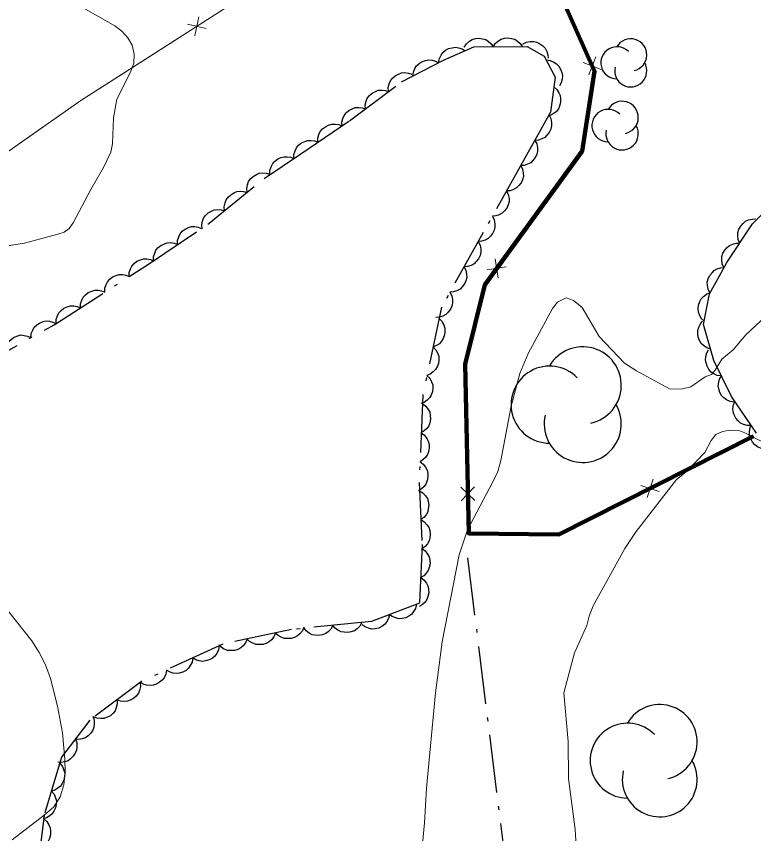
# Model space of a CAD drawing. Extents: x 356765 to 358572, y 5103174 to 5104650.
# Drawn here: x 357465.54 to 357503.7, y 5103816.2 to 5103858.51 of the extents above; entities that cross this region are included whole.
import ezdxf

# ---------------------------------------------------------------- set-up
doc = ezdxf.new("R2010")
doc.units = 0
doc.header["$LTSCALE"] = 0.6
doc.linetypes.add('DOT_DASHED', pattern=[7.7, 5, -1.2, 0.3, -1.2])
for name, color, linetype, lineweight in [('2', 7, 'Continuous', 13), ('37', 7, 'Continuous', 13), ('41', 7, 'DOT_DASHED', 25), ('44', 7, 'Continuous', 25)]:
    doc.layers.add(name, color=color, linetype=linetype, lineweight=lineweight)

msp = doc.modelspace()

# ---------------------------------------------------------------- linework, layer by layer
at = {"layer": '2'}
for points in [[(357468.88, 5103859.01), (357470.64, 5103858.01), (357470.99, 5103857.74), (357471.3, 5103857.4), (357471.53, 5103857.01), (357471.64, 5103856.55), (357471.61, 5103856.08), (357471.45, 5103855.61), (357470.73, 5103854.21), (357470.56, 5103853.25), (357470.52, 5103851.91), (357470.43, 5103851.48), (357470.05, 5103850.68), (357469.39, 5103849.55), (357468.48, 5103847.82), (357468.27, 5103847.53), (357468.01, 5103847.34), (357467.68, 5103847.23), (357465.96, 5103846.76), (357463.72, 5103846.41)], [(357504.32, 5103842.97), (357503.29, 5103842.01), (357502.64, 5103841.25), (357502.05, 5103840.76), (357501.71, 5103840.19), (357501.51, 5103839.97), (357501.19, 5103839.84), (357500.44, 5103839.32), (357499.95, 5103839.2), (357499.35, 5103839.23), (357497.64, 5103840.15), (357497.01, 5103840.55), (357495.7, 5103841.93), (357494.82, 5103843.43), (357494.38, 5103843.79), (357493.99, 5103843.94), (357493.55, 5103843.71), (357493.29, 5103843.38), (357492.03, 5103841.05), (357491.59, 5103840.01), (357491.14, 5103838.32), (357490.61, 5103835.51), (357490.45, 5103834.94), (357490.19, 5103834.37), (357488.89, 5103831.93), (357488.45, 5103830.63), (357487.58, 5103826.12), (357487.23, 5103823.49), (357486.76, 5103818.55), (357486.67, 5103816.75), (357485.96, 5103809.36)], [(357494.51, 5103815.59), (357494.46, 5103816.41), (357494.12, 5103819.05), (357494.1, 5103820.97), (357493.88, 5103823.49), (357494.42, 5103825.55), (357495.06, 5103826.98), (357495.18, 5103827.46), (357495.39, 5103827.99), (357497.03, 5103830.96), (357497.61, 5103831.84), (357499.71, 5103834.53), (357500.21, 5103834.93), (357501.17, 5103835.92), (357501.5, 5103836.55), (357501.75, 5103836.86), (357502.08, 5103837.01), (357502.48, 5103837.08), (357502.98, 5103837.04), (357503.24, 5103836.95), (357505.55, 5103835.76)], [(357464.82, 5103828.09), (357466.34, 5103826.17), (357466.72, 5103825.57), (357467.05, 5103824.93), (357467.31, 5103824.23), (357467.67, 5103822.8), (357467.93, 5103821.42), (357468.05, 5103820.05), (357468.06, 5103819.38), (357467.99, 5103818.72), (357467.81, 5103818.11), (357467.48, 5103817.59), (357466.98, 5103817.15), (357465.31, 5103815.87)]]:
    msp.add_lwpolyline(points, dxfattribs=at)
at = {"layer": '37'}
for p, q in [((357494.94, 5103856.85), (357492.9, 5103861.42)), ((357474.98, 5103858.48), (357474.77, 5103857.5)), ((357474.39, 5103858.1), (357475.36, 5103857.88)), ((357474.03, 5103857.45), (357469.82, 5103854.75)), ((357495.81, 5103855.76), (357494.88, 5103856.12)), ((357495.53, 5103856.41), (357495.17, 5103855.47)), ((357490.99, 5103846.27), (357493.94, 5103850.31)), ((357490.48, 5103844.96), (357490.32, 5103845.95)), ((357490.89, 5103845.54), (357489.9, 5103845.38)), ((357488.88, 5103834.79), (357488.78, 5103839.79)), ((357503.69, 5103836.77), (357499.23, 5103834.52)), ((357498.49, 5103834.54), (357498.18, 5103833.59)), ((357489.27, 5103833.44), (357488.54, 5103834.13)), ((357489.25, 5103834.15), (357488.56, 5103833.43)), ((357497.86, 5103834.22), (357498.81, 5103833.91))]:
    msp.add_line(p, q, dxfattribs=at)
at = {"layer": '37', "lineweight": 158}
msp.add_lwpolyline([(357503.69, 5103836.77), (357493.61, 5103831.68), (357488.95, 5103831.74), (357488.76, 5103840.5), (357489.78, 5103844.61), (357494.83, 5103851.53), (357495.47, 5103855.66), (357490.22, 5103867.44), (357490.05, 5103867.67), (357482.98, 5103876.97), (357475.8, 5103886.51), (357471.64, 5103891.84)], dxfattribs=at)
at = {"layer": '37'}
for points in [[(357490.05, 5103867.67), (357487.25, 5103865.91), (357468.88, 5103854.15), (357465.17, 5103851.55), (357442.27, 5103836.44)], [(357469.82, 5103854.75), (357468.88, 5103854.15), (357465.7, 5103851.92)], [(357493.94, 5103850.31), (357494.83, 5103851.53), (357495.36, 5103854.97)], [(357488.78, 5103839.79), (357488.76, 5103840.5), (357489.78, 5103844.61), (357489.81, 5103844.65)], [(357497.44, 5103833.61), (357493.61, 5103831.68), (357492.9, 5103831.69)], [(357492.9, 5103831.69), (357488.95, 5103831.74), (357488.93, 5103832.79)]]:
    msp.add_lwpolyline(points, dxfattribs=at)
at = {"layer": '41'}
msp.add_lwpolyline([(357500.4, 5103746.71), (357501.02, 5103751.09), (357500.85, 5103758.26), (357499.21, 5103771.43), (357492.68, 5103799.99), (357488.85, 5103830.94)], dxfattribs=at)
at = {"layer": '44'}
for points in [[(357488.72, 5103856.91), (357488.83, 5103857.09), (357488.99, 5103857.22), (357489.13, 5103857.31), (357489.3, 5103857.35), (357489.48, 5103857.37), (357489.67, 5103857.34), (357489.83, 5103857.3), (357489.98, 5103857.2), (357490.12, 5103857.08), (357490.22, 5103856.93)], [(357490.22, 5103856.93), (357490.33, 5103857.11), (357490.49, 5103857.23), (357490.63, 5103857.32), (357490.8, 5103857.37), (357490.98, 5103857.39), (357491.17, 5103857.36), (357491.33, 5103857.32), (357491.48, 5103857.22), (357491.62, 5103857.1), (357491.72, 5103856.95)], [(357487.39, 5103856.11), (357487.43, 5103856.32), (357487.52, 5103856.5), (357487.61, 5103856.64), (357487.75, 5103856.75), (357487.91, 5103856.84), (357488.1, 5103856.88), (357488.26, 5103856.91), (357488.43, 5103856.88), (357488.61, 5103856.82), (357488.76, 5103856.72)], [(357491.75, 5103857.07), (357491.94, 5103857.17), (357492.14, 5103857.2), (357492.3, 5103857.21), (357492.47, 5103857.16), (357492.64, 5103857.09), (357492.79, 5103856.97), (357492.91, 5103856.85), (357492.99, 5103856.69), (357493.04, 5103856.52), (357493.06, 5103856.34)], [(357486.06, 5103855.41), (357486.09, 5103855.62), (357486.17, 5103855.81), (357486.25, 5103855.95), (357486.39, 5103856.07), (357486.54, 5103856.16), (357486.72, 5103856.22), (357486.88, 5103856.25), (357487.06, 5103856.24), (357487.24, 5103856.19), (357487.4, 5103856.1)], [(357492.96, 5103856.25), (357493.17, 5103856.22), (357493.36, 5103856.14), (357493.5, 5103856.05), (357493.62, 5103855.92), (357493.71, 5103855.77), (357493.77, 5103855.59), (357493.8, 5103855.43), (357493.79, 5103855.25), (357493.74, 5103855.07), (357493.65, 5103854.91)], [(357484.8, 5103854.61), (357484.79, 5103854.82), (357484.84, 5103855.02), (357484.9, 5103855.17), (357485.01, 5103855.31), (357485.15, 5103855.43), (357485.32, 5103855.52), (357485.47, 5103855.58), (357485.65, 5103855.59), (357485.83, 5103855.57), (357486, 5103855.51)], [(357493.36, 5103854.86), (357493.51, 5103854.72), (357493.62, 5103854.55), (357493.69, 5103854.4), (357493.71, 5103854.23), (357493.71, 5103854.04), (357493.65, 5103853.86), (357493.59, 5103853.71), (357493.47, 5103853.57), (357493.33, 5103853.46), (357493.17, 5103853.37)], [(357483.6, 5103853.71), (357483.59, 5103853.92), (357483.64, 5103854.12), (357483.7, 5103854.27), (357483.81, 5103854.41), (357483.95, 5103854.53), (357484.12, 5103854.62), (357484.27, 5103854.68), (357484.45, 5103854.69), (357484.63, 5103854.67), (357484.8, 5103854.61)], [(357482.4, 5103852.81), (357482.39, 5103853.02), (357482.44, 5103853.22), (357482.5, 5103853.37), (357482.61, 5103853.51), (357482.75, 5103853.63), (357482.92, 5103853.72), (357483.07, 5103853.78), (357483.24, 5103853.79), (357483.43, 5103853.77), (357483.6, 5103853.71)], [(357493.11, 5103853.39), (357493.2, 5103853.21), (357493.24, 5103853.01), (357493.24, 5103852.84), (357493.2, 5103852.67), (357493.12, 5103852.5), (357493, 5103852.35), (357492.89, 5103852.24), (357492.73, 5103852.16), (357492.56, 5103852.1), (357492.38, 5103852.08)], [(357481.14, 5103851.99), (357481.14, 5103852.2), (357481.2, 5103852.39), (357481.27, 5103852.54), (357481.39, 5103852.68), (357481.53, 5103852.79), (357481.7, 5103852.87), (357481.86, 5103852.92), (357482.03, 5103852.93), (357482.22, 5103852.9), (357482.39, 5103852.83)], [(357479.9, 5103851.15), (357479.9, 5103851.36), (357479.96, 5103851.55), (357480.03, 5103851.7), (357480.14, 5103851.83), (357480.29, 5103851.95), (357480.46, 5103852.03), (357480.62, 5103852.08), (357480.79, 5103852.08), (357480.98, 5103852.06), (357481.14, 5103851.99)], [(357492.38, 5103852.08), (357492.47, 5103851.9), (357492.51, 5103851.7), (357492.51, 5103851.53), (357492.47, 5103851.36), (357492.39, 5103851.19), (357492.27, 5103851.04), (357492.16, 5103850.93), (357492, 5103850.85), (357491.82, 5103850.79), (357491.64, 5103850.78)], [(357478.66, 5103850.31), (357478.66, 5103850.52), (357478.72, 5103850.71), (357478.79, 5103850.86), (357478.9, 5103850.99), (357479.05, 5103851.11), (357479.22, 5103851.19), (357479.38, 5103851.24), (357479.55, 5103851.24), (357479.74, 5103851.21), (357479.9, 5103851.15)], [(357491.64, 5103850.78), (357491.74, 5103850.59), (357491.77, 5103850.39), (357491.78, 5103850.22), (357491.73, 5103850.05), (357491.66, 5103849.88), (357491.54, 5103849.74), (357491.42, 5103849.62), (357491.27, 5103849.54), (357491.09, 5103849.48), (357490.91, 5103849.47)], [(357477.48, 5103849.39), (357477.46, 5103849.59), (357477.5, 5103849.79), (357477.56, 5103849.95), (357477.66, 5103850.09), (357477.79, 5103850.22), (357477.96, 5103850.31), (357478.11, 5103850.38), (357478.29, 5103850.4), (357478.47, 5103850.38), (357478.64, 5103850.33)], [(357476.31, 5103848.44), (357476.29, 5103848.65), (357476.34, 5103848.85), (357476.39, 5103849), (357476.5, 5103849.15), (357476.63, 5103849.27), (357476.79, 5103849.37), (357476.94, 5103849.43), (357477.12, 5103849.45), (357477.3, 5103849.44), (357477.48, 5103849.39)], [(357490.91, 5103849.47), (357491, 5103849.28), (357491.04, 5103849.08), (357491.04, 5103848.92), (357491, 5103848.74), (357490.92, 5103848.58), (357490.8, 5103848.43), (357490.69, 5103848.31), (357490.53, 5103848.23), (357490.36, 5103848.17), (357490.18, 5103848.16)], [(357475.15, 5103847.5), (357475.13, 5103847.71), (357475.17, 5103847.9), (357475.23, 5103848.06), (357475.33, 5103848.2), (357475.46, 5103848.33), (357475.63, 5103848.42), (357475.78, 5103848.49), (357475.95, 5103848.51), (357476.14, 5103848.49), (357476.31, 5103848.44)], [(357490.18, 5103848.16), (357490.27, 5103847.97), (357490.3, 5103847.77), (357490.31, 5103847.61), (357490.27, 5103847.44), (357490.19, 5103847.27), (357490.07, 5103847.12), (357489.95, 5103847), (357489.8, 5103846.92), (357489.62, 5103846.87), (357489.44, 5103846.85)], [(357502.98, 5103846.76), (357502.9, 5103846.96), (357502.88, 5103847.16), (357502.88, 5103847.32), (357502.94, 5103847.49), (357503.03, 5103847.65), (357503.16, 5103847.79), (357503.28, 5103847.9), (357503.44, 5103847.97), (357503.62, 5103848.01), (357503.8, 5103848.02)], [(357473.88, 5103846.69), (357473.88, 5103846.9), (357473.94, 5103847.09), (357474.01, 5103847.24), (357474.12, 5103847.38), (357474.27, 5103847.49), (357474.44, 5103847.57), (357474.6, 5103847.62), (357474.77, 5103847.63), (357474.95, 5103847.6), (357475.12, 5103847.53)], [(357472.64, 5103845.85), (357472.64, 5103846.06), (357472.7, 5103846.25), (357472.76, 5103846.4), (357472.88, 5103846.54), (357473.02, 5103846.65), (357473.2, 5103846.73), (357473.35, 5103846.78), (357473.53, 5103846.79), (357473.71, 5103846.76), (357473.88, 5103846.69)], [(357489.44, 5103846.85), (357489.54, 5103846.66), (357489.57, 5103846.46), (357489.58, 5103846.3), (357489.54, 5103846.13), (357489.46, 5103845.96), (357489.34, 5103845.81), (357489.23, 5103845.69), (357489.07, 5103845.61), (357488.89, 5103845.56), (357488.71, 5103845.54)], [(357502.15, 5103845.51), (357502.07, 5103845.7), (357502.05, 5103845.91), (357502.06, 5103846.07), (357502.11, 5103846.24), (357502.2, 5103846.4), (357502.33, 5103846.54), (357502.45, 5103846.65), (357502.62, 5103846.72), (357502.8, 5103846.76), (357502.98, 5103846.76)], [(357471.38, 5103845.03), (357471.38, 5103845.24), (357471.45, 5103845.44), (357471.52, 5103845.58), (357471.64, 5103845.71), (357471.78, 5103845.83), (357471.96, 5103845.9), (357472.12, 5103845.95), (357472.29, 5103845.95), (357472.48, 5103845.91), (357472.64, 5103845.84)], [(357488.71, 5103845.54), (357488.81, 5103845.35), (357488.84, 5103845.15), (357488.85, 5103844.99), (357488.81, 5103844.82), (357488.73, 5103844.65), (357488.61, 5103844.5), (357488.5, 5103844.38), (357488.34, 5103844.3), (357488.16, 5103844.25), (357487.98, 5103844.23)], [(357501.44, 5103844.19), (357501.34, 5103844.38), (357501.31, 5103844.58), (357501.3, 5103844.74), (357501.35, 5103844.91), (357501.42, 5103845.08), (357501.55, 5103845.23), (357501.66, 5103845.35), (357501.82, 5103845.43), (357501.99, 5103845.48), (357502.17, 5103845.5)], [(357470.12, 5103844.22), (357470.12, 5103844.43), (357470.18, 5103844.63), (357470.26, 5103844.77), (357470.38, 5103844.9), (357470.52, 5103845.02), (357470.7, 5103845.09), (357470.85, 5103845.14), (357471.03, 5103845.14), (357471.21, 5103845.1), (357471.38, 5103845.03)], [(357468.85, 5103843.41), (357468.86, 5103843.62), (357468.92, 5103843.82), (357468.99, 5103843.96), (357469.11, 5103844.09), (357469.26, 5103844.21), (357469.44, 5103844.28), (357469.59, 5103844.33), (357469.77, 5103844.33), (357469.95, 5103844.3), (357470.12, 5103844.22)], [(357487.98, 5103844.23), (357488.08, 5103844.04), (357488.11, 5103843.84), (357488.12, 5103843.68), (357488.08, 5103843.51), (357488, 5103843.34), (357487.88, 5103843.19), (357487.77, 5103843.07), (357487.61, 5103842.99), (357487.43, 5103842.93), (357487.25, 5103842.92)], [(357501.14, 5103842.72), (357500.99, 5103842.87), (357500.9, 5103843.05), (357500.84, 5103843.2), (357500.83, 5103843.38), (357500.85, 5103843.56), (357500.91, 5103843.74), (357500.98, 5103843.89), (357501.11, 5103844.01), (357501.26, 5103844.12), (357501.42, 5103844.2)], [(357467.59, 5103842.6), (357467.6, 5103842.81), (357467.66, 5103843.01), (357467.73, 5103843.15), (357467.85, 5103843.28), (357468, 5103843.4), (357468.17, 5103843.47), (357468.33, 5103843.52), (357468.51, 5103843.52), (357468.69, 5103843.49), (357468.85, 5103843.41)], [(357466.28, 5103841.87), (357466.3, 5103842.08), (357466.38, 5103842.26), (357466.46, 5103842.41), (357466.59, 5103842.53), (357466.74, 5103842.63), (357466.92, 5103842.7), (357467.08, 5103842.74), (357467.25, 5103842.72), (357467.43, 5103842.68), (357467.59, 5103842.6)], [(357487.42, 5103842.86), (357487.57, 5103842.71), (357487.66, 5103842.52), (357487.71, 5103842.37), (357487.72, 5103842.19), (357487.7, 5103842.01), (357487.63, 5103841.83), (357487.55, 5103841.69), (357487.43, 5103841.56), (357487.28, 5103841.46), (357487.11, 5103841.39)], [(357501.47, 5103841.28), (357501.27, 5103841.34), (357501.11, 5103841.46), (357500.99, 5103841.57), (357500.9, 5103841.72), (357500.83, 5103841.89), (357500.81, 5103842.08), (357500.81, 5103842.25), (357500.86, 5103842.42), (357500.95, 5103842.58), (357501.06, 5103842.72)], [(357464.97, 5103841.14), (357464.99, 5103841.35), (357465.07, 5103841.53), (357465.15, 5103841.68), (357465.28, 5103841.8), (357465.43, 5103841.9), (357465.61, 5103841.97), (357465.77, 5103842.01), (357465.94, 5103841.99), (357466.12, 5103841.95), (357466.28, 5103841.87)], [(357487.11, 5103841.39), (357487.25, 5103841.24), (357487.35, 5103841.06), (357487.4, 5103840.9), (357487.41, 5103840.73), (357487.39, 5103840.54), (357487.31, 5103840.36), (357487.24, 5103840.22), (357487.11, 5103840.1), (357486.96, 5103839.99), (357486.79, 5103839.92)], [(357502.03, 5103839.89), (357501.82, 5103839.92), (357501.64, 5103840), (357501.5, 5103840.09), (357501.38, 5103840.23), (357501.29, 5103840.39), (357501.24, 5103840.57), (357501.21, 5103840.73), (357501.23, 5103840.9), (357501.28, 5103841.08), (357501.37, 5103841.24)], [(357486.79, 5103839.92), (357486.94, 5103839.77), (357487.03, 5103839.59), (357487.09, 5103839.43), (357487.09, 5103839.26), (357487.07, 5103839.08), (357487, 5103838.9), (357486.92, 5103838.75), (357486.8, 5103838.63), (357486.65, 5103838.52), (357486.48, 5103838.46)], [(357502.69, 5103838.54), (357502.48, 5103838.57), (357502.3, 5103838.66), (357502.16, 5103838.75), (357502.04, 5103838.88), (357501.95, 5103839.04), (357501.89, 5103839.22), (357501.86, 5103839.38), (357501.89, 5103839.56), (357501.94, 5103839.73), (357502.03, 5103839.89)], [(357486.56, 5103838.45), (357486.73, 5103838.32), (357486.85, 5103838.16), (357486.93, 5103838.01), (357486.96, 5103837.84), (357486.97, 5103837.66), (357486.93, 5103837.47), (357486.88, 5103837.31), (357486.78, 5103837.17), (357486.65, 5103837.04), (357486.49, 5103836.95)], [(357503.58, 5103837.33), (357503.37, 5103837.33), (357503.17, 5103837.38), (357503.02, 5103837.45), (357502.89, 5103837.57), (357502.77, 5103837.71), (357502.69, 5103837.88), (357502.64, 5103838.04), (357502.63, 5103838.21), (357502.66, 5103838.4), (357502.73, 5103838.56)], [(357486.49, 5103836.95), (357486.66, 5103836.82), (357486.78, 5103836.66), (357486.86, 5103836.51), (357486.9, 5103836.34), (357486.91, 5103836.16), (357486.87, 5103835.97), (357486.82, 5103835.82), (357486.71, 5103835.67), (357486.58, 5103835.54), (357486.43, 5103835.45)], [(357504.45, 5103836.11), (357504.25, 5103836.1), (357504.05, 5103836.15), (357503.9, 5103836.22), (357503.76, 5103836.33), (357503.64, 5103836.47), (357503.55, 5103836.64), (357503.49, 5103836.79), (357503.48, 5103836.96), (357503.5, 5103837.15), (357503.56, 5103837.32)], [(357486.43, 5103835.45), (357486.6, 5103835.32), (357486.72, 5103835.16), (357486.8, 5103835.02), (357486.83, 5103834.84), (357486.84, 5103834.66), (357486.8, 5103834.47), (357486.75, 5103834.32), (357486.65, 5103834.17), (357486.51, 5103834.04), (357486.36, 5103833.95)], [(357486.4, 5103833.95), (357486.58, 5103833.84), (357486.72, 5103833.69), (357486.81, 5103833.55), (357486.86, 5103833.39), (357486.89, 5103833.2), (357486.86, 5103833.01), (357486.83, 5103832.85), (357486.74, 5103832.7), (357486.62, 5103832.56), (357486.48, 5103832.45)], [(357486.48, 5103832.45), (357486.65, 5103832.34), (357486.79, 5103832.19), (357486.88, 5103832.06), (357486.94, 5103831.89), (357486.96, 5103831.7), (357486.94, 5103831.51), (357486.9, 5103831.36), (357486.81, 5103831.2), (357486.69, 5103831.06), (357486.55, 5103830.95)], [(357486.53, 5103830.95), (357486.7, 5103830.83), (357486.82, 5103830.67), (357486.9, 5103830.52), (357486.94, 5103830.35), (357486.95, 5103830.16), (357486.91, 5103829.98), (357486.85, 5103829.82), (357486.75, 5103829.68), (357486.62, 5103829.55), (357486.47, 5103829.45)], [(357486.47, 5103829.45), (357486.63, 5103829.33), (357486.76, 5103829.17), (357486.84, 5103829.02), (357486.87, 5103828.85), (357486.88, 5103828.67), (357486.84, 5103828.48), (357486.79, 5103828.32), (357486.69, 5103828.18), (357486.56, 5103828.05), (357486.4, 5103827.96)], [(357486.25, 5103828.07), (357486.2, 5103827.86), (357486.1, 5103827.69), (357486, 5103827.56), (357485.85, 5103827.46), (357485.69, 5103827.37), (357485.5, 5103827.34), (357485.34, 5103827.32), (357485.17, 5103827.36), (357484.99, 5103827.43), (357484.85, 5103827.53)], [(357484.85, 5103827.53), (357484.8, 5103827.33), (357484.7, 5103827.15), (357484.6, 5103827.02), (357484.45, 5103826.92), (357484.29, 5103826.84), (357484.1, 5103826.8), (357483.94, 5103826.79), (357483.76, 5103826.83), (357483.59, 5103826.9), (357483.44, 5103827)], [(357480.42, 5103826.89), (357480.34, 5103826.7), (357480.21, 5103826.54), (357480.09, 5103826.43), (357479.93, 5103826.35), (357479.76, 5103826.3), (357479.57, 5103826.29), (357479.4, 5103826.3), (357479.24, 5103826.36), (357479.08, 5103826.46), (357478.95, 5103826.58)], [(357481.92, 5103826.98), (357481.82, 5103826.79), (357481.68, 5103826.65), (357481.55, 5103826.55), (357481.38, 5103826.49), (357481.2, 5103826.45), (357481.01, 5103826.47), (357480.85, 5103826.49), (357480.69, 5103826.58), (357480.54, 5103826.69), (357480.43, 5103826.83)], [(357483.41, 5103827.13), (357483.31, 5103826.94), (357483.17, 5103826.8), (357483.04, 5103826.7), (357482.87, 5103826.64), (357482.69, 5103826.61), (357482.5, 5103826.62), (357482.34, 5103826.65), (357482.18, 5103826.73), (357482.04, 5103826.84), (357481.92, 5103826.98)], [(357478.95, 5103826.58), (357478.87, 5103826.39), (357478.74, 5103826.23), (357478.62, 5103826.12), (357478.47, 5103826.04), (357478.29, 5103825.99), (357478.1, 5103825.98), (357477.94, 5103825.99), (357477.77, 5103826.05), (357477.61, 5103826.15), (357477.48, 5103826.27)], [(357477.48, 5103826.27), (357477.4, 5103826.08), (357477.28, 5103825.92), (357477.16, 5103825.81), (357477, 5103825.73), (357476.82, 5103825.68), (357476.63, 5103825.67), (357476.47, 5103825.68), (357476.3, 5103825.74), (357476.15, 5103825.84), (357476.02, 5103825.96)], [(357476.03, 5103825.92), (357476, 5103825.71), (357475.91, 5103825.53), (357475.81, 5103825.39), (357475.68, 5103825.28), (357475.52, 5103825.19), (357475.33, 5103825.14), (357475.17, 5103825.11), (357475, 5103825.14), (357474.82, 5103825.2), (357474.67, 5103825.29)], [(357474.67, 5103825.29), (357474.63, 5103825.08), (357474.54, 5103824.9), (357474.45, 5103824.76), (357474.32, 5103824.65), (357474.16, 5103824.56), (357473.97, 5103824.51), (357473.81, 5103824.49), (357473.64, 5103824.51), (357473.46, 5103824.57), (357473.31, 5103824.66)], [(357473.31, 5103824.66), (357473.27, 5103824.46), (357473.18, 5103824.27), (357473.09, 5103824.14), (357472.95, 5103824.03), (357472.79, 5103823.93), (357472.61, 5103823.88), (357472.45, 5103823.86), (357472.27, 5103823.88), (357472.1, 5103823.94), (357471.94, 5103824.03)], [(357471.95, 5103824.02), (357471.96, 5103823.81), (357471.91, 5103823.61), (357471.85, 5103823.46), (357471.74, 5103823.32), (357471.6, 5103823.2), (357471.43, 5103823.11), (357471.28, 5103823.05), (357471.11, 5103823.04), (357470.92, 5103823.06), (357470.75, 5103823.12)], [(357470.75, 5103823.12), (357470.76, 5103822.91), (357470.71, 5103822.72), (357470.65, 5103822.56), (357470.54, 5103822.43), (357470.4, 5103822.3), (357470.23, 5103822.22), (357470.08, 5103822.16), (357469.9, 5103822.15), (357469.72, 5103822.17), (357469.55, 5103822.23)], [(357469.5, 5103822.28), (357469.56, 5103822.08), (357469.57, 5103821.88), (357469.55, 5103821.71), (357469.49, 5103821.55), (357469.39, 5103821.39), (357469.25, 5103821.26), (357469.12, 5103821.16), (357468.95, 5103821.11), (357468.77, 5103821.07), (357468.59, 5103821.08)], [(357468.59, 5103821.08), (357468.66, 5103820.89), (357468.66, 5103820.68), (357468.65, 5103820.52), (357468.58, 5103820.36), (357468.48, 5103820.2), (357468.34, 5103820.07), (357468.21, 5103819.97), (357468.04, 5103819.91), (357467.86, 5103819.88), (357467.68, 5103819.89)], [(357467.79, 5103819.84), (357467.92, 5103819.67), (357468, 5103819.49), (357468.04, 5103819.33), (357468.03, 5103819.15), (357467.99, 5103818.97), (357467.91, 5103818.8), (357467.82, 5103818.66), (357467.69, 5103818.55), (357467.53, 5103818.45), (357467.35, 5103818.4)], [(357467.35, 5103818.4), (357467.49, 5103818.24), (357467.56, 5103818.05), (357467.61, 5103817.89), (357467.6, 5103817.71), (357467.56, 5103817.53), (357467.48, 5103817.36), (357467.39, 5103817.22), (357467.26, 5103817.11), (357467.1, 5103817.02), (357466.92, 5103816.96)], [(357466.96, 5103816.96), (357467.11, 5103816.82), (357467.22, 5103816.65), (357467.29, 5103816.49), (357467.31, 5103816.32), (357467.3, 5103816.14), (357467.25, 5103815.95), (357467.18, 5103815.8), (357467.07, 5103815.67), (357466.93, 5103815.55), (357466.77, 5103815.47)]]:
    msp.add_lwpolyline(points, dxfattribs=at)
at = {"layer": '44', "linetype": 'DOT_DASHED'}
for points in [[(357462.95, 5103840.01), (357467.49, 5103842.54), (357472.37, 5103845.67), (357475.52, 5103847.8), (357478.37, 5103850.11), (357480.26, 5103851.39), (357482.78, 5103853.1), (357485.47, 5103855.11), (357487.65, 5103856.23), (357489.21, 5103856.92), (357491.97, 5103856.95), (357492.86, 5103856.45), (357493.42, 5103855.36), (357493.19, 5103853.54), (357491.86, 5103851.16), (357489.7, 5103847.31), (357487.55, 5103843.45), (357486.58, 5103838.92), (357486.38, 5103834.37), (357486.54, 5103831.16), (357486.41, 5103828.13), (357483.92, 5103827.18), (357479.78, 5103826.76), (357476.23, 5103826.01), (357472.02, 5103824.07), (357469.34, 5103822.07), (357467.88, 5103820.15), (357466.98, 5103817.15), (357466.52, 5103813.52)], [(357503.85, 5103836.93), (357502.55, 5103838.82), (357501.64, 5103840.69), (357501.11, 5103842.55), (357501.41, 5103844.14), (357501.91, 5103845.03), (357502.32, 5103845.77), (357503.64, 5103847.77), (357505, 5103849.16)]]:
    msp.add_lwpolyline(points, dxfattribs=at)
at = {"layer": '44'}
for centre, radius, start, end in [((357497.3372, 5103856.5145), 0.8313, 282.26917, 149.72626), ((357496.6223, 5103856.0989), 0.8313, 44.11537, 269.80396), ((357497.3372, 5103855.6832), 0.8313, 166.93686, 29.62122), ((357496.8909, 5103853.2691), 0.84, 282.26917, 149.72626), ((357496.1684, 5103852.8491), 0.84, 44.11537, 269.80396), ((357496.8909, 5103852.4291), 0.84, 166.93686, 29.62122), ((357494.8536, 5103839.4033), 1.9959, 282.26917, 149.72626), ((357493.1371, 5103838.4053), 1.9959, 44.11537, 269.80396), ((357494.8536, 5103837.4074), 1.9959, 166.93686, 29.62122), ((357498.8391, 5103820.9425), 1.9371, 282.26917, 149.72626), ((357497.1732, 5103819.974), 1.9371, 44.11537, 269.80396), ((357498.8391, 5103819.0054), 1.9371, 166.93686, 29.62122)]:
    msp.add_arc(centre, radius, start, end, dxfattribs=at)

doc.saveas('drawing.dxf')
